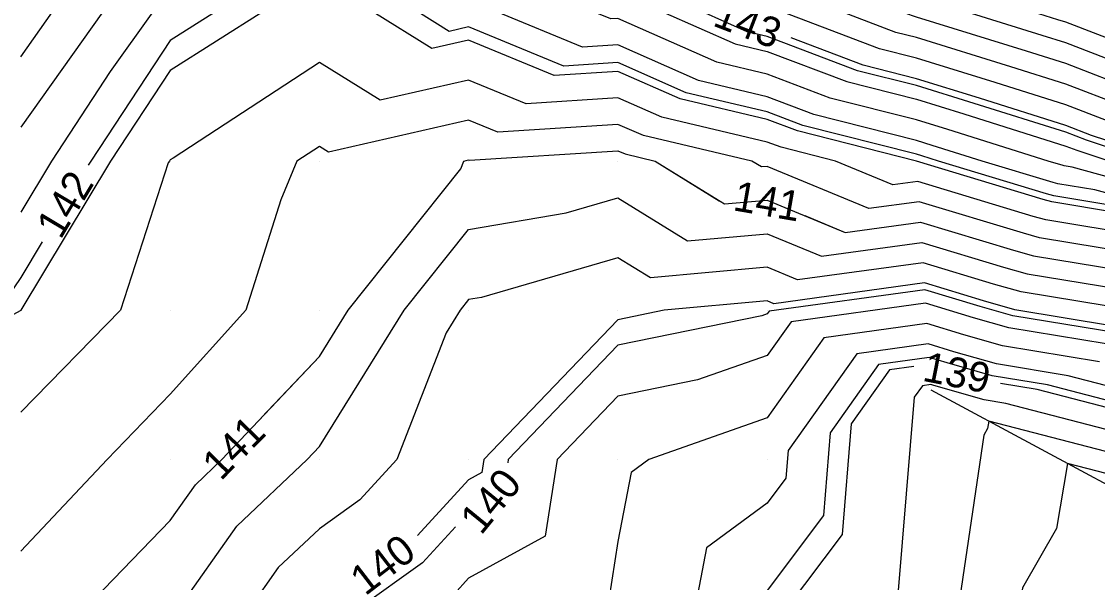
# Model space of a CAD drawing. Extents: x 2354170 to 2357230, y 866100 to 868290.
# Drawn here: x 2355470 to 2355542.1, y 867171.8 to 867209.4 of the extents above; entities that cross this region are included whole.
import ezdxf

# ---------------------------------------------------------------- set-up
doc = ezdxf.new("R2010")
doc.units = 0
for name, color, linetype in [('Default', 7, 'Continuous'), ('DTM Contours Major', 7, 'Continuous'), ('DTM Contours Major Text', 7, 'Continuous'), ('DTM Contours Minor', 7, 'Continuous'), ('DTM Contours Minor Text', 7, 'Continuous'), ('Exist DTM QL2 LIDAR Elevation Point', 7, 'Continuous'), ('PH Exist DTM Breakline', 7, 'Continuous')]:
    doc.layers.add(name, color=color, linetype=linetype)

msp = doc.modelspace()

# ---------------------------------------------------------------- linework, layer by layer
at = {"layer": 'Default'}
for points in [[(2355546.689, 867206.725), (2355539.978, 867209.316), (2355539.447, 867209.483), (2355537.738, 867210.013), (2355531.849, 867211.885), (2355529.978, 867212.525), (2355524.47, 867214.506), (2355519.977, 867216.83), (2355512.355, 867220.013), (2355509.977, 867220.984), (2355502.678, 867222.714), (2355499.977, 867224.12), (2355490.582, 867229.408), (2355489.977, 867229.8), (2355489.444, 867230.013), (2355482.929, 867232.965), (2355479.977, 867234.108), (2355474.541, 867234.578), (2355469.977, 867237.047)], [(2355545.692, 867205.727), (2355539.978, 867207.933), (2355538.395, 867208.431), (2355533.295, 867210.013), (2355530.778, 867210.813), (2355529.978, 867211.087), (2355523.412, 867213.448), (2355519.977, 867215.225), (2355511.028, 867218.962), (2355509.977, 867219.391), (2355507.45, 867220.013), (2355501.408, 867221.444), (2355499.977, 867222.19), (2355494.998, 867224.992), (2355489.977, 867228.241), (2355485.556, 867230.013), (2355481.716, 867231.753), (2355479.977, 867232.426), (2355472.993, 867233.03), (2355469.977, 867234.661)], [(2355544.695, 867204.73), (2355539.978, 867206.551), (2355537.343, 867207.379), (2355529.978, 867209.664), (2355529.699, 867209.735), (2355528.965, 867210.013), (2355522.355, 867212.39), (2355519.977, 867213.621), (2355513.784, 867216.207), (2355509.977, 867217.76), (2355500.822, 867220.013), (2355500.139, 867220.175), (2355499.977, 867220.259), (2355499.414, 867220.576), (2355489.977, 867226.683), (2355481.667, 867230.013), (2355480.504, 867230.54), (2355479.977, 867230.744), (2355475.275, 867231.151)], [(2355543.697, 867203.732), (2355539.978, 867205.168), (2355536.291, 867206.327), (2355529.978, 867208.286), (2355528.6, 867208.635), (2355524.966, 867210.013), (2355521.297, 867211.333), (2355519.977, 867212.016), (2355516.539, 867213.451), (2355509.977, 867216.128), (2355501.865, 867218.125), (2355499.977, 867218.597), (2355497.876, 867220.013), (2355489.977, 867225.125), (2355481.447, 867228.543), (2355479.977, 867228.59), (2355470.126, 867229.864), (2355469.977, 867228.955)], [(2355542.7, 867202.735), (2355539.978, 867203.786), (2355535.239, 867205.275), (2355529.978, 867206.907), (2355527.5, 867207.536), (2355520.968, 867210.013), (2355520.239, 867210.275), (2355519.977, 867210.411), (2355519.295, 867210.696), (2355509.977, 867214.497), (2355504.029, 867215.961), (2355499.977, 867216.974), (2355495.468, 867220.013), (2355489.977, 867223.566), (2355484.048, 867225.943), (2355479.977, 867226.073), (2355473.017, 867226.973), (2355471.879, 867220.013), (2355471.128, 867218.862), (2355469.977, 867217.083)], [(2355469.977, 867207.009), (2355472.11, 867210.013), (2355475.2, 867214.79), (2355478.608, 867220.013), (2355478.8, 867221.19), (2355479.977, 867221.038), (2355489.249, 867220.741), (2355489.977, 867220.45), (2355490.651, 867220.013), (2355499.977, 867213.729), (2355508.358, 867211.633), (2355509.977, 867211.234), (2355512.97, 867210.013), (2355517.824, 867207.86), (2355519.977, 867207.356), (2355525.301, 867205.337), (2355529.978, 867204.15), (2355533.135, 867203.17), (2355539.978, 867201.02), (2355540.705, 867200.74), (2355542.922, 867200.013)], [(2355549.978, 867196.974), (2355540.391, 867199.6), (2355539.866, 867199.686), (2355539.797, 867199.705), (2355538.784, 867200.013), (2355532.083, 867202.118), (2355529.978, 867202.772), (2355524.202, 867204.237), (2355519.977, 867205.839), (2355516.595, 867206.631), (2355509.977, 867209.567), (2355509.501, 867209.537), (2355508.345, 867210.013), (2355499.977, 867212.106), (2355493.56, 867216.43), (2355489.977, 867217.704), (2355486.493, 867216.529), (2355479.977, 867216.955), (2355477.236, 867212.754), (2355475.462, 867210.013), (2355469.977, 867202.288)], [(2355549.978, 867195.868), (2355541.915, 867198.076), (2355539.453, 867198.479), (2355539.131, 867198.572), (2355534.384, 867200.013), (2355531.031, 867201.066), (2355529.978, 867201.393), (2355523.102, 867203.138), (2355519.977, 867204.323), (2355515.366, 867205.402), (2355509.977, 867207.793), (2355507.607, 867207.642), (2355501.856, 867210.013), (2355499.977, 867210.483), (2355498.536, 867211.454), (2355489.977, 867214.496), (2355481.654, 867211.69), (2355479.977, 867211.799), (2355479.271, 867210.718), (2355478.815, 867210.013), (2355475.97, 867206.006), (2355472.025, 867200.013), (2355469.977, 867196.597)], [(2355546.912, 867195.601), (2355543.438, 867196.552), (2355539.04, 867197.273), (2355538.465, 867197.438), (2355529.983, 867200.013), (2355529.979, 867200.014), (2355529.978, 867200.015), (2355522.003, 867202.038), (2355519.977, 867202.807), (2355514.138, 867204.173), (2355509.977, 867206.019), (2355505.712, 867205.748), (2355499.977, 867208.113), (2355497.515, 867207.551), (2355493.566, 867210.013), (2355489.977, 867211.288), (2355486.194, 867210.013), (2355479.977, 867206.09), (2355475.976, 867200.013), (2355469.99, 867190.026), (2355469.986, 867190.013), (2355469.977, 867190.004), (2355463.489, 867186.5), (2355461.222, 867185.704)], [(2355617.409, 867184.644), (2355607.644, 867184.98), (2355599.978, 867183.914), (2355594.861, 867184.895), (2355589.978, 867186.341), (2355581.092, 867188.899), (2355579.978, 867188.858), (2355574.107, 867190.013), (2355569.978, 867190.714), (2355564.118, 867194.153), (2355559.978, 867195.658), (2355556.875, 867196.91), (2355549.978, 867199.187), (2355546.962, 867200.013), (2355541.702, 867201.737), (2355539.978, 867202.403), (2355534.187, 867204.222), (2355529.978, 867205.529), (2355526.401, 867206.436), (2355521.57, 867208.268)], [(2355544.962, 867195.028), (2355538.628, 867196.067), (2355537.799, 867196.304), (2355530.065, 867198.652), (2355528.386, 867198.421), (2355524.553, 867200.013), (2355520.903, 867200.939), (2355519.977, 867201.29), (2355512.909, 867202.944), (2355509.977, 867204.245), (2355503.818, 867203.854), (2355499.977, 867205.438), (2355494.05, 867204.086), (2355489.977, 867206.624), (2355480.179, 867200.215), (2355479.977, 867200.088), (2355479.928, 867200.013), (2355479.854, 867199.89), (2355476.651, 867190.013), (2355469.977, 867183.183)], [(2355546.486, 867193.505), (2355538.215, 867194.86), (2355537.133, 867195.171), (2355530.152, 867197.29), (2355526.793, 867196.828), (2355519.977, 867199.657), (2355519.586, 867199.622), (2355518.955, 867200.013), (2355511.68, 867201.715), (2355509.977, 867202.471), (2355501.924, 867201.96), (2355499.977, 867202.763), (2355490.585, 867200.62), (2355489.977, 867200.999), (2355488.469, 867200.013), (2355487.385, 867197.421), (2355485.044, 867190.013), (2355479.977, 867184.395), (2355475.756, 867180.013), (2355469.977, 867173.877)], [(2355486.082, 867182.794), (2355489.977, 867186.918), (2355491.9, 867190.013), (2355499.461, 867199.497), (2355499.65, 867200.013), (2355499.977, 867200.087), (2355500.03, 867200.066), (2355509.977, 867200.697), (2355510.451, 867200.487), (2355512.475, 867200.013), (2355517.108, 867197.143), (2355519.977, 867197.402), (2355525.199, 867195.234), (2355530.239, 867195.928), (2355536.467, 867194.037), (2355537.802, 867193.654), (2355548.01, 867191.981), (2355549.978, 867191.442), (2355551.052, 867191.087), (2355553.715, 867190.013), (2355560.051, 867187.143), (2355564.564, 867185.426), (2355569.978, 867182.84), (2355573.56, 867181.28)], [(2355480.536, 867170.013), (2355484.447, 867175.543), (2355489.163, 867180.013), (2355489.977, 867180.875), (2355495.654, 867190.013), (2355499.977, 867195.435), (2355506.498, 867196.534), (2355509.977, 867197.546), (2355514.629, 867194.664), (2355519.977, 867195.147), (2355523.606, 867193.641), (2355530.327, 867194.566), (2355535.801, 867192.904), (2355537.39, 867192.447), (2355549.533, 867190.457)], [(2355548.498, 867189.353), (2355536.977, 867191.241), (2355535.136, 867191.77), (2355530.414, 867193.203), (2355522.012, 867192.047), (2355519.977, 867192.892), (2355512.15, 867192.185), (2355509.977, 867193.532), (2355500.836, 867190.871), (2355499.977, 867190.727), (2355499.408, 867190.013), (2355498.474, 867188.51), (2355495.168, 867180.013), (2355492.684, 867177.306), (2355489.977, 867175.374), (2355487.225, 867172.765), (2355485.278, 867170.013)], [(2355586.909, 867175.438), (2355581.933, 867175.314), (2355577.355, 867176.087), (2355569.996, 867179.483), (2355569.606, 867179.57), (2355560.153, 867183.165), (2355551.409, 867187.126), (2355546.409, 867188.421), (2355536.564, 867190.035), (2355534.47, 867190.636), (2355530.501, 867191.841), (2355520.419, 867190.454), (2355519.977, 867190.637), (2355513.062, 867190.013), (2355509.977, 867189.38), (2355500.99, 867180.013), (2355500.854, 867179.136), (2355499.977, 867178.654), (2355496.543, 867174.913)], [(2355544.319, 867187.49), (2355536.151, 867188.828), (2355533.804, 867189.503), (2355530.588, 867190.479), (2355521.569, 867189.238), (2355519.977, 867186.987), (2355515.311, 867185.346), (2355509.977, 867184.251), (2355505.911, 867180.013), (2355505.112, 867174.878), (2355499.977, 867172.057), (2355498.999, 867170.991)], [(2355542.23, 867186.558), (2355535.739, 867187.622), (2355533.138, 867188.369), (2355530.676, 867189.116), (2355523.769, 867188.166), (2355519.977, 867182.803), (2355512.042, 867180.013), (2355510.853, 867179.137), (2355509.977, 867174.526), (2355509.37, 867170.62)], [(2355598.666, 867171.325), (2355589.167, 867172.243), (2355583.272, 867172.096), (2355575.558, 867173.399), (2355570.121, 867175.908), (2355567.1, 867176.584), (2355560.255, 867179.187), (2355553.924, 867182.055), (2355540.141, 867185.627), (2355535.326, 867186.416), (2355532.472, 867187.235), (2355530.763, 867187.754), (2355525.969, 867187.095), (2355521.384, 867180.608), (2355521.231, 867178.759), (2355519.977, 867177.091), (2355515.903, 867174.087), (2355515.128, 867170.013)], [(2355529.789, 867186.246), (2355528.169, 867186.023), (2355525.605, 867182.396), (2355524.994, 867174.996), (2355521.249, 867170.013), (2355520.726, 867160.761), (2355520.443, 867160.012), (2355519.977, 867159.574), (2355516.433, 867156.468), (2355509.977, 867152.543), (2355502.638, 867150.012), (2355499.977, 867149.665), (2355498.175, 867148.21), (2355489.977, 867141.718), (2355487.944, 867140.012), (2355486.859, 867136.894), (2355483.435, 867130.012), (2355480.028, 867120.063), (2355480.004, 867120.012), (2355479.977, 867119.94), (2355476.69, 867110.731)], [(2355574.36, 867171.607), (2355570.204, 867173.525), (2355565.43, 867174.594), (2355560.323, 867176.536), (2355555.6, 867178.675), (2355535.962, 867183.763), (2355534.501, 867184.003), (2355531.14, 867184.968), (2355530.938, 867185.03), (2355530.37, 867184.951), (2355529.827, 867184.183), (2355528.758, 867171.232)], [(2355631.039, 867180.132), (2355629.668, 867178.413), (2355627.661, 867177.22), (2355621.884, 867174.845), (2355618.06, 867173.074), (2355600.245, 867170.128), (2355599.978, 867170.091), (2355599.881, 867170.11), (2355589.054, 867171.156), (2355583.718, 867171.023), (2355574.959, 867172.503), (2355570.162, 867174.716), (2355566.265, 867175.589), (2355560.289, 867177.861), (2355554.762, 867180.365), (2355538.051, 867184.695), (2355535.601, 867185.097)], [(2355573.761, 867170.711), (2355570.245, 867172.333), (2355564.594, 867173.599), (2355560.357, 867175.21), (2355556.438, 867176.985), (2355534.818, 867182.587), (2355534.734, 867182.092), (2355534.475, 867181.639), (2355532.4, 867167.59)], [(2355604.119, 867167.789), (2355601.896, 867167.229), (2355599.178, 867167.244), (2355596.27, 867167.166), (2355588.713, 867167.896), (2355585.057, 867167.805), (2355573.163, 867169.814), (2355570.287, 867171.142), (2355563.759, 867172.603), (2355560.391, 867173.884), (2355557.276, 867175.295), (2355540.092, 867179.748), (2355539.359, 867175.394), (2355537.078, 867171.41), (2355535.984, 867164.006), (2355534.176, 867160.012), (2355529.978, 867154.41), (2355525.326, 867150.218)], [(2355436.557, 867099.685), (2355436.662, 867100.012), (2355438.972, 867109.008), (2355438.733, 867110.012), (2355439.976, 867113.422), (2355444.549, 867120.012), (2355449.977, 867125.478), (2355456.187, 867130.012), (2355453.328, 867133.363), (2355456.531, 867140.012), (2355457.027, 867142.962), (2355459.286, 867150.012), (2355458.918, 867158.954), (2355459.191, 867160.012), (2355459.29, 867160.699), (2355459.977, 867161.303), (2355466.099, 867163.89), (2355469.977, 867166.125), (2355471.61, 867168.38), (2355474.267, 867170.013), (2355479.977, 867175.928), (2355481.669, 867178.32), (2355481.877, 867178.518)]]:
    msp.add_lwpolyline(points, dxfattribs=at)
at = {"layer": 'DTM Contours Major'}
for points in [[(2355595.826, 867174.489), (2355595.426, 867174.565), (2355589.47, 867175.141), (2355582.082, 867174.956), (2355577.155, 867175.789), (2355570.01, 867179.086), (2355569.328, 867179.238), (2355560.165, 867182.723), (2355551.689, 867186.562), (2355545.712, 867188.111), (2355536.427, 867189.633), (2355534.248, 867190.258), (2355530.53, 867191.387), (2355520.102, 867189.952), (2355519.977, 867189.776), (2355519.613, 867189.648), (2355509.977, 867187.67), (2355502.63, 867180.013), (2355502.594, 867179.782)], [(2355499.105, 867175.504), (2355496.894, 867173.096), (2355492.574, 867170.013), (2355489.977, 867167.067), (2355487.469, 867162.52), (2355479.977, 867160.266), (2355479.82, 867160.17), (2355479.706, 867160.012), (2355479.334, 867159.369), (2355475.084, 867150.012), (2355472.763, 867147.226), (2355471.599, 867140.012), (2355471.338, 867138.651), (2355469.977, 867130.283), (2355469.925, 867130.064), (2355469.935, 867130.012), (2355468.975, 867121.014), (2355468.339, 867120.012), (2355459.977, 867111.849), (2355457.852, 867110.012), (2355455.973, 867106.008), (2355453.108, 867100.012), (2355451.755, 867093.955)]]:
    msp.add_lwpolyline(points, dxfattribs=at)
at = {"layer": 'DTM Contours Minor'}
for points in [[(2355544.695, 867204.73), (2355539.978, 867206.551), (2355537.343, 867207.379), (2355529.978, 867209.664), (2355529.699, 867209.735), (2355528.965, 867210.013), (2355522.355, 867212.39), (2355519.977, 867213.621), (2355513.784, 867216.207), (2355509.977, 867217.76), (2355500.822, 867220.013), (2355500.139, 867220.175), (2355499.977, 867220.259), (2355499.414, 867220.576), (2355489.977, 867226.683), (2355481.667, 867230.013), (2355480.504, 867230.54), (2355479.977, 867230.744), (2355471.445, 867231.482), (2355469.977, 867232.276)], [(2355545.615, 867200.013), (2355541.37, 867201.405), (2355539.978, 867201.942), (2355533.836, 867203.872), (2355529.978, 867205.069), (2355526.034, 867206.07), (2355519.977, 867208.367), (2355518.643, 867208.679), (2355515.636, 867210.013), (2355509.977, 867212.322), (2355506.915, 867213.076), (2355499.977, 867214.811), (2355492.257, 867220.013), (2355489.977, 867221.488), (2355487.515, 867222.475), (2355479.977, 867222.716), (2355476.873, 867223.118), (2355476.365, 867220.013), (2355473.842, 867216.148), (2355469.977, 867210.171)], [(2355542.93, 867197.06), (2355539.178, 867197.675), (2355538.687, 867197.816), (2355531.45, 867200.013), (2355530.33, 867200.365), (2355529.978, 867200.474), (2355522.369, 867202.405), (2355519.977, 867203.312), (2355514.547, 867204.583), (2355509.977, 867206.61), (2355506.344, 867206.38), (2355499.977, 867209.004), (2355498.67, 867208.706), (2355496.574, 867210.013), (2355489.977, 867212.358), (2355483.023, 867210.013), (2355479.977, 867208.091), (2355474.659, 867200.013), (2355474.495, 867199.739)], [(2355474.267, 867170.013), (2355479.977, 867175.928), (2355481.669, 867178.32), (2355483.454, 867180.013), (2355489.977, 867186.918), (2355491.9, 867190.013), (2355499.461, 867199.497), (2355499.65, 867200.013), (2355499.977, 867200.087), (2355500.03, 867200.066), (2355509.977, 867200.697), (2355510.451, 867200.487), (2355512.475, 867200.013), (2355516.767, 867197.354)], [(2355522.487, 867196.36), (2355525.199, 867195.234), (2355530.239, 867195.928), (2355536.467, 867194.037), (2355537.802, 867193.654), (2355548.01, 867191.981)], [(2355471.41, 867194.592), (2355469.977, 867192.201), (2355469.093, 867190.897), (2355465.784, 867190.013), (2355462.013, 867187.976), (2355459.977, 867187.262), (2355454.44, 867180.013), (2355453.643, 867176.347), (2355449.977, 867170.278)], [(2355550.999, 867181.831), (2355538.748, 867185.006), (2355535.051, 867185.611), (2355532.028, 867186.48), (2355530.821, 867186.846), (2355527.436, 867186.38), (2355524.198, 867181.8), (2355523.74, 867176.25), (2355519.977, 867171.244)], [(2355570.287, 867171.142), (2355563.759, 867172.603), (2355560.391, 867173.884), (2355557.276, 867175.295), (2355540.092, 867179.748), (2355539.359, 867175.394), (2355537.078, 867171.41)]]:
    msp.add_lwpolyline(points, dxfattribs=at)
at = {"layer": 'Exist DTM QL2 LIDAR Elevation Point'}
for p, q in [((2355479.977, 867200.013), (2355479.977, 867200.013)), ((2355489.977, 867200.013), (2355489.977, 867200.013)), ((2355499.977, 867200.013), (2355499.977, 867200.013)), ((2355509.977, 867200.013), (2355509.977, 867200.013)), ((2355519.977, 867200.013), (2355519.977, 867200.013)), ((2355529.978, 867200.013), (2355529.978, 867200.013)), ((2355539.978, 867200.013), (2355539.978, 867200.013)), ((2355479.977, 867190.013), (2355479.977, 867190.013)), ((2355489.977, 867190.013), (2355489.977, 867190.013)), ((2355499.977, 867190.013), (2355499.977, 867190.013)), ((2355509.977, 867190.013), (2355509.977, 867190.013)), ((2355519.977, 867190.013), (2355519.977, 867190.013)), ((2355479.977, 867180.013), (2355479.977, 867180.013)), ((2355489.977, 867180.013), (2355489.977, 867180.013)), ((2355499.977, 867180.013), (2355499.977, 867180.013)), ((2355509.977, 867180.013), (2355509.977, 867180.013)), ((2355519.977, 867180.013), (2355519.977, 867180.013))]:
    msp.add_line(p, q, dxfattribs=at)
at = {"layer": 'PH Exist DTM Breakline'}
msp.add_lwpolyline([(2355683.391, 867262.488), (2355679.027, 867251.87), (2355676.933, 867247.276), (2355654.796, 867203.098), (2355649.132, 867192.883), (2355642.436, 867181.722), (2355635.508, 867171.09), (2355628.146, 867163.924), (2355622.18, 867160.883), (2355617.021, 867159.445), (2355607.935, 867158.463), (2355596.945, 867159.519), (2355587.972, 867160.796), (2355570.473, 867165.79), (2355560.523, 867168.748), (2355530.961, 867184.663)], dxfattribs=at)

# ---------------------------------------------------------------- texts
at = {"layer": 'Default'}
for s, rotation, p in [('143', 338.97776, (2355516.252, 867209.112)), ('139', 348.8152, (2355530.304, 867185.299)), ('141', 45.48477, (2355483.377, 867178.531)), ('140', 37.57283, (2355493.051, 867170.828))]:
    msp.add_text(s, height=2, rotation=rotation, dxfattribs=at).set_placement(p)
at = {"layer": 'DTM Contours Major Text'}
msp.add_text('140', height=2, rotation=50.78971, dxfattribs=at).set_placement((2355500.812, 867174.883))
at = {"layer": 'DTM Contours Minor Text'}
for s, rotation, p in [('142', 59.06168, (2355472.64, 867194.699)), ('141', 350.14285, (2355517.617, 867196.723))]:
    msp.add_text(s, height=2, rotation=rotation, dxfattribs=at).set_placement(p)

doc.saveas('drawing.dxf')
